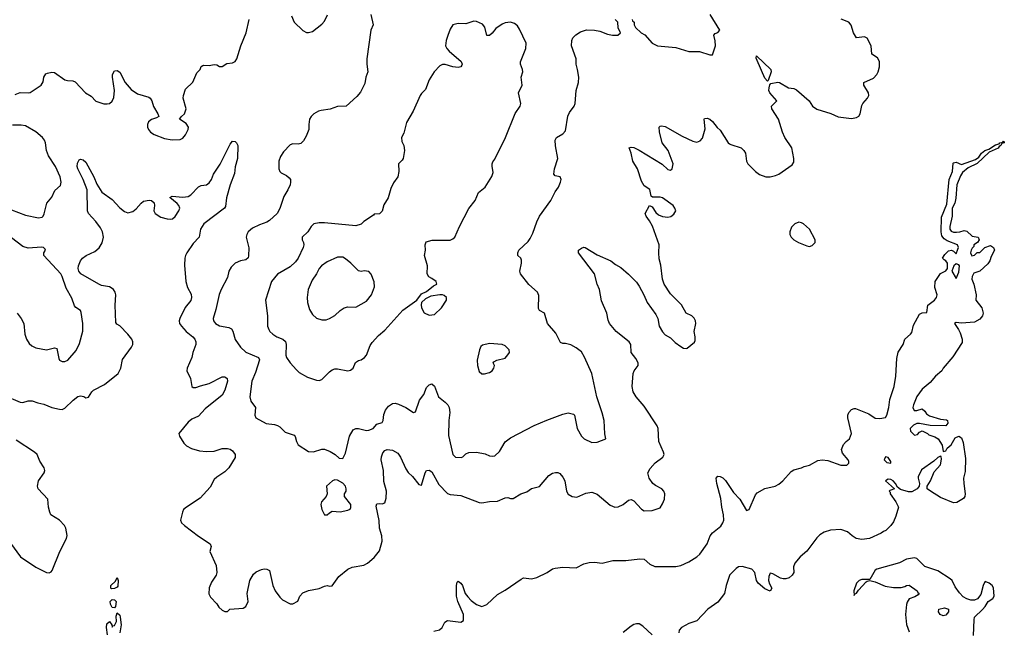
# Model space of a CAD drawing. Header units: inches. Extents: x 1384664 to 1536621, y 460766 to 646467.
# Tile 278 of 488: x 1464586 to 1472096, y 543929 to 548589. Entities that reach past the tile are written whole.
import ezdxf

# ---------------------------------------------------------------- set-up
doc = ezdxf.new("R2010")
doc.units = ezdxf.units.IN
doc.header["$MEASUREMENT"] = 0
doc.layers.add('B4564', color=7, linetype='Continuous')
doc.layers.add('B4574', color=7, linetype='Continuous')

msp = doc.modelspace()

# ---------------------------------------------------------------- linework, layer by layer
at = {"layer": 'B4564', "color": 5}
for points, elevation in [([(1464550, 548019.2), (1464590, 548034.2), (1464649.7, 548030.3), (1464665.3, 548034.7), (1464749.6, 548090.4), (1464763.9, 548116.1), (1464768.7, 548151.3), (1464785.2, 548174.8), (1464798, 548182), (1464830, 548188.8), (1464850, 548185.7), (1464930, 548131.3), (1464950, 548123.9), (1464990, 548123.2), (1465010, 548115.3), (1465088.5, 548030), (1465130, 548005.3), (1465167.3, 547967.3), (1465226.8, 547946.8), (1465254.2, 547945.8), (1465270, 547950.2), (1465291.8, 547968.2), (1465304.9, 547995), (1465309.8, 548050), (1465293, 548150), (1465293.3, 548170), (1465310, 548198.4), (1465330, 548202.4), (1465350, 548187.7), (1465391.5, 548110), (1465435.4, 548055.4), (1465484.5, 548024.5), (1465570, 547997), (1465580.5, 547990), (1465593, 547970), (1465606.9, 547926.9), (1465640.5, 547870), (1465646.8, 547850), (1465630, 547839.5), (1465590, 547827), (1465567.7, 547810), (1465560.5, 547790), (1465561.6, 547770), (1465568.2, 547750), (1465583.8, 547730), (1465612.2, 547712.2), (1465690, 547681.3), (1465750, 547673.4), (1465810, 547674.9), (1465830, 547684.4), (1465850.8, 547709.2), (1465869.7, 547750), (1465873, 547770), (1465856.3, 547796.3), (1465804, 547830), (1465819, 547850), (1465843.7, 547870), (1465855.1, 547910), (1465833.2, 547990), (1465834, 548010), (1465850, 548058), (1465906.8, 548113.2), (1465936.6, 548183.4), (1465961.2, 548210), (1465970, 548231), (1465981.5, 548238.5), (1465990, 548242.8), (1466030, 548240.7), (1466070, 548246.8), (1466090, 548244.7), (1466110, 548232), (1466130, 548232), (1466166, 548254), (1466210, 548260.5), (1466230, 548271), (1466240.9, 548290), (1466273, 548390), (1466314, 548490), (1466336.4, 548590)], 740), ([(1467263, 548630), (1467282.8, 548550), (1467264, 548510), (1467234.4, 548290), (1467232.6, 548250), (1467240.5, 548190), (1467226, 548150), (1467218, 548102), (1467199.2, 548060.8), (1467184.6, 548035.4), (1467157.1, 548002.9), (1467076.3, 547930), (1467010, 547926.3), (1466954.5, 547905.5), (1466884.2, 547895.8), (1466864.4, 547890), (1466830.4, 547870), (1466808, 547850), (1466797.1, 547830), (1466790.4, 547790), (1466790.3, 547750), (1466770, 547699.3), (1466750, 547663.7), (1466730, 547643.7), (1466719.3, 547640.7), (1466710, 547638), (1466670, 547642.7), (1466650, 547635.1), (1466599.3, 547580.7), (1466575.8, 547544.2), (1466562, 547510), (1466562.4, 547450), (1466570.3, 547430.3), (1466580.6, 547420.6), (1466620.9, 547400.9), (1466642.5, 547382.5), (1466650.2, 547370.2), (1466652.7, 547350), (1466649.3, 547330), (1466631.7, 547290), (1466601.2, 547238.8), (1466570, 547148.4), (1466550.1, 547109.9), (1466490, 547056.1), (1466470, 547043.2), (1466415.7, 547024.3), (1466362, 546998), (1466328.8, 546970), (1466317.3, 546950), (1466314, 546930), (1466332.4, 546847.6), (1466332.3, 546787.7), (1466328.2, 546771.8), (1466310, 546757), (1466270, 546748.2), (1466230, 546731.3), (1466198.7, 546701.3), (1466181.1, 546670), (1466170, 546622.7), (1466122.4, 546530), (1466107.9, 546492.1), (1466082.7, 546377.3), (1466060.3, 546310), (1466063.7, 546290), (1466078.4, 546270), (1466110, 546251.7), (1466180.7, 546240.7), (1466202.4, 546230), (1466212.1, 546212.1), (1466228.6, 546148.6), (1466269.4, 546089.4), (1466311.9, 546051.9), (1466407.6, 546010), (1466414.2, 545994.2), (1466383.8, 545896.2), (1466357.6, 545830), (1466341.2, 545710), (1466350, 545678), (1466383.8, 545630), (1466380.5, 545570), (1466388, 545550), (1466466.5, 545506.5), (1466530, 545499.7), (1466553, 545493), (1466570, 545482.4), (1466610, 545442), (1466678.7, 545418.7), (1466688.3, 545408.3), (1466696.5, 545370), (1466710, 545344.9), (1466790, 545292.7), (1466827.7, 545292.3), (1466889.6, 545310.4), (1466910.4, 545310.4), (1466954.6, 545294.6), (1466991.3, 545270), (1467022, 545242), (1467050, 545240.7), (1467070, 545281), (1467101.6, 545410), (1467130, 545459.1), (1467150, 545470.4), (1467170, 545470.4), (1467230, 545454), (1467250, 545455.8), (1467282.7, 545470), (1467310, 545502), (1467350, 545516.3), (1467357.4, 545530), (1467364.6, 545575.4), (1467375.8, 545610), (1467399.1, 545640.9), (1467430, 545660.3), (1467450, 545661.5), (1467475.8, 545655.8), (1467530.6, 545630), (1467590, 545590.8), (1467604.7, 545595.3), (1467635.4, 545684.6), (1467669.5, 545730), (1467690, 545782.8), (1467710, 545802.8), (1467730, 545811), (1467750, 545791.3), (1467779.3, 545710), (1467831.1, 545671.1), (1467850.9, 545650.9), (1467862.8, 545630), (1467867.8, 545592.2), (1467858.9, 545530), (1467856.7, 545416.7), (1467889.2, 545270), (1467910, 545250.3), (1467952.4, 545247.6), (1467966, 545254), (1467990, 545276), (1468012.7, 545287.3), (1468070, 545288), (1468136.4, 545276.4), (1468170, 545260.7), (1468190, 545257.3), (1468210, 545261.6), (1468244.9, 545295.1), (1468290, 545366.7), (1468330, 545398.9), (1468510, 545492.7), (1468605.9, 545534.1), (1468730, 545578.4), (1468770, 545588.2), (1468810, 545579.1), (1468818, 545570), (1468838, 545470), (1468870.7, 545410), (1468890.4, 545390.4), (1468950, 545363.8), (1468990, 545366), (1469058, 545390), (1469049.4, 545429.4), (1469045.1, 545530), (1469030, 545588.7), (1468988.4, 545710), (1468950.8, 545890), (1468894.9, 546014.9), (1468870, 546054.7), (1468830, 546085.1), (1468790, 546106.6), (1468750, 546117.2), (1468730, 546117.2), (1468710, 546125.2), (1468675.9, 546195.9), (1468612.3, 546270), (1468589.3, 546349.3), (1468550, 546369.3), (1468544.4, 546384.4), (1468545, 546485), (1468536, 546510), (1468468.3, 546568.3), (1468406, 546650), (1468400.6, 546670), (1468413.3, 546730), (1468412.9, 546752.9), (1468408.4, 546768.4), (1468384.5, 546790), (1468384.5, 546810), (1468392.7, 546830), (1468463.2, 546896.8), (1468480.7, 546919.3), (1468500.4, 546959.6), (1468530, 547047.3), (1468549.8, 547090.2), (1468636.2, 547210), (1468670, 547274.8), (1468696, 547310), (1468711.9, 547348.1), (1468715.1, 547370), (1468709.2, 547389.2), (1468670, 547398), (1468660.7, 547410), (1468664.2, 547450), (1468689.7, 547530), (1468672.5, 547627.5), (1468671.5, 547668.5), (1468681.2, 547690), (1468730, 547717.3), (1468750, 547741), (1468767.2, 547852.8), (1468779.1, 547880.9), (1468814.5, 547930), (1468822, 547950), (1468829.6, 548050), (1468848.3, 548110), (1468849.6, 548149.6), (1468841.6, 548210), (1468829.5, 548250.5), (1468829.4, 548290), (1468795.1, 548390), (1468797, 548430), (1468806, 548450), (1468826.7, 548473.3), (1468864.2, 548495.8), (1468910, 548511.7), (1468970, 548508.9), (1469010, 548501.3), (1469070, 548479.6), (1469107.8, 548472.2), (1469149.1, 548470.9), (1469168, 548490), (1469150, 548526), (1469149, 548569), (1469128, 548590)], 740), ([(1466658.6, 548618.6), (1466679.3, 548570), (1466746.1, 548506.1), (1466772.3, 548492.3), (1466790, 548490.4), (1466820.1, 548499.9), (1466890, 548554.8), (1466910, 548578.8), (1466933.1, 548626.9)], 740), ([(1469258, 548590), (1469261, 548581), (1469274, 548570), (1469274, 548550), (1469282, 548530), (1469326.8, 548490), (1469353.7, 548473.7), (1469410.6, 548410), (1469450, 548390.3), (1469590, 548377.4), (1469690, 548345.5), (1469770, 548347), (1469850, 548320.7), (1469870, 548322), (1469893.6, 548390), (1469891.6, 548428.4), (1469880.9, 548470), (1469890, 548482.8), (1469910, 548490.7), (1469926.6, 548510), (1469852.6, 548630)], 740), ([(1464470, 545721.6), (1464590, 545669.4), (1464610, 545667.8), (1464650, 545680.2), (1464681.6, 545681.6), (1464724.3, 545664.3), (1464770, 545654.3), (1464830, 545630.2), (1464890, 545615.8), (1464910, 545614.9), (1464930, 545624.4), (1464994, 545686), (1465030, 545713.1), (1465050, 545719.5), (1465074, 545714), (1465090, 545704), (1465110, 545707.7), (1465135.8, 545750), (1465150, 545763.1), (1465233.8, 545806.2), (1465336.3, 545890), (1465357.3, 545930), (1465370, 545994.8), (1465437.4, 546090), (1465448.2, 546110), (1465449.7, 546130), (1465440.4, 546150), (1465410, 546189.7), (1465350, 546252), (1465326.1, 546266.1), (1465319.3, 546279.3), (1465312.8, 546410), (1465319.2, 546490), (1465314.8, 546510), (1465301.3, 546530), (1465284, 546544), (1465270, 546550.8), (1465210, 546560.7), (1465190, 546569.8), (1465051.8, 546650), (1465037.7, 546670), (1465032.6, 546690), (1465034.3, 546710), (1465048.6, 546750), (1465064, 546770), (1465094, 546790), (1465159.9, 546820.1), (1465192.5, 546847.5), (1465214.5, 546885.5), (1465224.7, 546930), (1465218, 546970), (1465201.2, 547001.2), (1465166.8, 547050), (1465109.6, 547110), (1465104.2, 547130), (1465100.3, 547290), (1465069.9, 547369.9), (1465028.9, 547450), (1465025.1, 547470), (1465025.7, 547494.3), (1465040.5, 547519.5), (1465050, 547524.9), (1465070, 547520.5), (1465090, 547502.4), (1465151.9, 547390), (1465174.7, 547334.7), (1465213.2, 547273.2), (1465290, 547217.3), (1465350, 547153.8), (1465384.7, 547124.7), (1465410, 547115.2), (1465450, 547125.8), (1465475.3, 547144.7), (1465511.3, 547190), (1465530, 547203.2), (1465572.1, 547212.1), (1465590, 547208.2), (1465610.3, 547190.3), (1465613.4, 547170), (1465608, 547130), (1465618.2, 547110), (1465662.7, 547082.7), (1465710, 547068.3), (1465733.9, 547066.1), (1465751.4, 547068.6), (1465772.3, 547087.7), (1465800.4, 547130), (1465806.4, 547150), (1465799.8, 547170), (1465786.6, 547186.6), (1465730, 547231.3), (1465750, 547241.3), (1465830, 547234.3), (1465870, 547240.6), (1465890, 547251.5), (1465950, 547312.9), (1465970, 547322.6), (1466010, 547328.7), (1466030, 547343.7), (1466049.8, 547370.2), (1466064.8, 547410), (1466114.6, 547485.4), (1466190, 547639.1), (1466210, 547662), (1466230, 547659.1), (1466240.7, 547650), (1466250.3, 547630.3), (1466246.7, 547530), (1466230, 547466), (1466225.2, 547414.8), (1466190.4, 547330), (1466163, 547230), (1466155.2, 547164.8), (1466147.3, 547150), (1465990, 547031.1), (1465963.8, 546990), (1465954.9, 546930), (1465910, 546880.4), (1465859.6, 546810), (1465850.3, 546790), (1465845.3, 546770), (1465843.7, 546716.3), (1465853.2, 546590), (1465865.4, 546545.4), (1465894.6, 546494.6), (1465897.1, 546470), (1465890, 546446), (1465848.5, 546391.5), (1465807.3, 546310), (1465801.6, 546290), (1465804.2, 546270), (1465819.2, 546250), (1465855, 546210), (1465905.8, 546170), (1465922.4, 546150), (1465929, 546130), (1465930.3, 546109.7), (1465906, 546050), (1465898.4, 546010), (1465862.3, 545930), (1465861.7, 545910), (1465887.9, 545850), (1465899.3, 545790), (1465910, 545782), (1465930, 545783.2), (1465963.8, 545796.2), (1466030, 545812.1), (1466130, 545864.5), (1466150, 545864.7), (1466158.5, 545858.5), (1466167.6, 545850), (1466171.5, 545831.5), (1466150, 545761.6), (1466130, 545724), (1466001.4, 545618.6), (1465950, 545562.6), (1465899.6, 545540.4), (1465870, 545518.7), (1465799.5, 545430), (1465804.2, 545410), (1465836.7, 545356.7), (1465857.7, 545337.7), (1465897.4, 545317.4), (1465958.4, 545298.4), (1466010, 545294), (1466070, 545296.5), (1466130, 545315.5), (1466170, 545318), (1466190, 545312), (1466210, 545298), (1466230.5, 545270.5), (1466230, 545249), (1466181.6, 545170), (1466150, 545138.7), (1466090, 545098.3), (1466070, 545079.7), (1466038.3, 545021.7), (1465961.5, 544938.5), (1465858.8, 544870), (1465836.3, 544850), (1465827, 544830), (1465812.2, 544770), (1465821.1, 544750), (1465842.4, 544730), (1465950, 544647.3), (1466039.1, 544590), (1466046, 544570), (1466037.1, 544530), (1466084.1, 544424.1), (1466090.5, 544370), (1466084.9, 544350), (1466050, 544297.2), (1466030, 544253.2), (1466028.9, 544208.9), (1466041.1, 544181.1), (1466090, 544132), (1466105.4, 544105.4), (1466130, 544082), (1466150, 544074), (1466170, 544074), (1466189.1, 544090.9), (1466290, 544098.8), (1466310, 544110.8), (1466327.3, 544150), (1466319.7, 544210), (1466341.3, 544310), (1466370, 544358), (1466390, 544374.4), (1466430, 544393), (1466450, 544398), (1466470, 544396.3), (1466490, 544384.7), (1466516.3, 544270), (1466534, 544230), (1466570, 544181), (1466590, 544161), (1466650, 544131.3), (1466668.4, 544131.6), (1466708.4, 544151.6), (1466722, 544190), (1466745.1, 544214.9), (1466790, 544233.4), (1466870, 544247.4), (1466910, 544266.4), (1466930, 544270.5), (1466950, 544266), (1466970, 544268.2), (1467019.6, 544340.4), (1467090, 544394.9), (1467122, 544410), (1467210, 544426.7), (1467238.2, 544441.8), (1467290, 544483.8), (1467330, 544535.5), (1467351.1, 544610), (1467347.5, 544650), (1467330.5, 544710), (1467327.2, 544767.2), (1467304, 544876), (1467310, 544894), (1467330, 544898), (1467350, 544895.5), (1467370, 544902), (1467381.6, 544938.4), (1467383.4, 544990), (1467364.4, 545064.4), (1467360.2, 545150), (1467343.4, 545230), (1467346.2, 545253.8), (1467357, 545283), (1467370, 545300.5), (1467389, 545310), (1467430, 545305.3), (1467470, 545281.6), (1467490, 545250.7), (1467530, 545161.6), (1467550, 545134.4), (1467583.2, 545103.2), (1467630, 545041), (1467650, 545038), (1467678.3, 545130), (1467690, 545148.2), (1467710, 545152.2), (1467730, 545137.6), (1467782.1, 545042.1), (1467850, 544974.6), (1467870, 544964.6), (1467950, 544957.2), (1468090, 544905.4), (1468110, 544903.2), (1468170, 544911.8), (1468230, 544914.4), (1468290, 544939.6), (1468310, 544942), (1468330, 544935.3), (1468350, 544934.9), (1468408.6, 544971.4), (1468453.1, 544986.9), (1468489.5, 545010.5), (1468550, 545026), (1468622, 545110), (1468650, 545128.2), (1468674, 545134), (1468690, 545132.7), (1468705.1, 545125.1), (1468730, 545098.8), (1468743, 545070), (1468756.9, 544990), (1468770, 544967), (1468798.8, 544950), (1468835.3, 544944.7), (1468903.6, 544976.4), (1468950, 544982.3), (1468990, 544967.6), (1469090, 544884.9), (1469124.7, 544870), (1469150, 544870.4), (1469190, 544888.2), (1469230, 544922), (1469250, 544927.7), (1469270, 544918), (1469330, 544852.7), (1469350, 544841.1), (1469410, 544843.1), (1469470, 544864.9), (1469490, 544894), (1469504.7, 544930), (1469505.7, 544970), (1469499.1, 544990), (1469485.1, 545010), (1469434.9, 545034.9), (1469415.1, 545050), (1469387.3, 545090), (1469377, 545130), (1469396.1, 545163.9), (1469432.6, 545207.4), (1469491.3, 545250), (1469500.5, 545270), (1469497.7, 545290), (1469461, 545370), (1469455.8, 545470), (1469447.7, 545490), (1469350, 545640.9), (1469287.6, 545710), (1469265.1, 545750), (1469258.9, 545790), (1469265.6, 545890), (1469272.3, 545910), (1469302.9, 545950), (1469302.9, 545970), (1469284.7, 546004.7), (1469249.5, 546050), (1469247.3, 546110), (1469234.5, 546130), (1469135.1, 546210), (1469085.6, 546270), (1469074.9, 546294.9), (1469063.6, 546350), (1469024.9, 546444.9), (1469008.1, 546530), (1468991.4, 546570), (1468969.2, 546649.2), (1468849.3, 546810), (1468849.2, 546830), (1468870, 546846.8), (1468890, 546853), (1468898, 546850), (1468990, 546795.3), (1469094, 546750), (1469130, 546721.6), (1469170, 546698.4), (1469230, 546646.7), (1469290, 546584.9), (1469310, 546555.8), (1469346.5, 546490), (1469372.8, 546430), (1469439.2, 546339.2), (1469453.4, 546310), (1469463.5, 546250), (1469490, 546206.7), (1469510, 546184), (1469550, 546161.3), (1469586.5, 546126.5), (1469630, 546094.4), (1469650, 546083), (1469670, 546079.1), (1469678, 546082), (1469732.7, 546127.3), (1469738, 546142), (1469739.3, 546170), (1469729.5, 546210), (1469744.2, 546270), (1469741.3, 546290), (1469731.6, 546311.6), (1469711.8, 546330), (1469669.8, 546349.8), (1469633.9, 546413.9), (1469550, 546497.6), (1469502.9, 546570), (1469489.6, 546610), (1469477, 546717), (1469464.1, 546764.1), (1469460.9, 546810), (1469464.5, 546870), (1469413, 547013), (1469390, 547055.3), (1469364, 547090), (1469358, 547110), (1469390, 547172), (1469410, 547162), (1469438, 547118), (1469459.5, 547099.5), (1469490, 547086), (1469530, 547082.6), (1469552, 547088), (1469575.9, 547104.1), (1469589.7, 547130), (1469584, 547150), (1469569.7, 547170), (1469490, 547229.7), (1469470, 547235.4), (1469413.6, 547233.6), (1469403.2, 547243.2), (1469392.1, 547292.1), (1469350, 547322), (1469330, 547358), (1469297.2, 547450), (1469262.9, 547510), (1469249.7, 547569.7), (1469235.3, 547610), (1469250, 547615.5), (1469270, 547612.7), (1469310, 547594.4), (1469486.4, 547486.4), (1469530, 547445.5), (1469550, 547440.7), (1469564, 547450), (1469569.3, 547490), (1469532.4, 547590), (1469486.9, 547650), (1469465.6, 547734.4), (1469464, 547770), (1469470, 547776), (1469482, 547778), (1469510, 547774.4), (1469639, 547699), (1469721.1, 547661.1), (1469750, 547654.6), (1469775.9, 547664.1), (1469794.1, 547685.9), (1469815.6, 547755.6), (1469806.6, 547830), (1469810, 547836), (1469830, 547837.3), (1469850, 547830.5), (1469870, 547813.4), (1469906.4, 547766.4), (1469930, 547744.9), (1469989.4, 547649.4), (1470000, 547642.7)], 720), ([(1464470, 547158), (1464630, 547098.6), (1464730, 547078.3), (1464756.6, 547083.4), (1464766, 547090), (1464773.1, 547106.9), (1464792.7, 547190), (1464830, 547234.8), (1464854.1, 547285.8), (1464897, 547323), (1464902, 547350), (1464893.5, 547390), (1464858.2, 547470), (1464805.1, 547550), (1464791.1, 547590), (1464782, 547650), (1464774.6, 547670), (1464758.8, 547690), (1464710, 547732.4), (1464630, 547778), (1464596, 547784), (1464530, 547783.7)], 740), ([(1464566.8, 546350), (1464598, 546310), (1464617, 546270), (1464625.3, 546190), (1464637.6, 546150), (1464658.9, 546118.9), (1464679.4, 546099.4), (1464710, 546084.9), (1464790, 546070.6), (1464850, 546084.9), (1464870, 546081), (1464883.4, 546003.4), (1464890.4, 545990.4), (1464910, 545980.5), (1464930, 545981.6), (1464953.2, 545990), (1465015.6, 546064.4), (1465042.5, 546117.5), (1465067.9, 546212.1), (1465068.2, 546270), (1465055.2, 546355.2), (1465049.2, 546370), (1465013.1, 546393.1), (1465004.9, 546404.9), (1464983.3, 546463.3), (1464939.4, 546539.4), (1464910.5, 546630), (1464899, 546650), (1464769.4, 546790), (1464769.4, 546810.6), (1464782, 546830), (1464779, 546839), (1464768, 546850), (1464753.3, 546853.3), (1464650, 546846.8), (1464610, 546858.4), (1464433.7, 546990)], 740), ([(1464515.1, 544595.1), (1464592.4, 544490), (1464710, 544410.2), (1464790, 544371.7), (1464810, 544366.7), (1464825.6, 544374.4), (1464834.2, 544385.8), (1464892.4, 544530), (1464944, 544630), (1464948.2, 544651.8), (1464938.3, 544710), (1464928.2, 544730), (1464890.6, 544770.6), (1464824.2, 544810), (1464814.7, 544830), (1464805.6, 544870), (1464800.9, 544930), (1464726.9, 545010), (1464721, 545030), (1464728.9, 545070), (1464772.6, 545130), (1464777.4, 545150), (1464773, 545170), (1464739.3, 545219.3), (1464718.9, 545270), (1464697.7, 545290), (1464559.2, 545379.2)], 720), ([(1467743.8, 543923.8), (1467788.1, 543931.9), (1467809.4, 543950), (1467828.4, 543991.6), (1467850, 544004.4), (1467949.8, 543990.2), (1467970, 544004.9), (1467971.2, 544050), (1467927.9, 544150), (1467918.8, 544190), (1467917.7, 544270), (1467922.7, 544297.3), (1467930, 544303.7), (1467950, 544288.9), (1467962.6, 544270), (1467983.2, 544210), (1468003.7, 544183.7), (1468030, 544157), (1468070, 544126.5), (1468110, 544110.2), (1468150, 544126.7), (1468230, 544203.8), (1468290, 544236.5), (1468410, 544320.2), (1468430, 544329.1), (1468490, 544322), (1468530, 544332.3), (1468609.7, 544370), (1468650, 544397.7), (1468670, 544404.1), (1468730, 544410.8), (1468830, 544406.7), (1468890, 544436), (1468930, 544447.8), (1468970, 544450.1), (1469030, 544442.1), (1469110, 544460.8), (1469210, 544463), (1469316, 544476), (1469350, 544471.1), (1469392.8, 544432.8), (1469430, 544417.3), (1469590, 544415.3), (1469630, 544424.4), (1469690, 544451.1), (1469750, 544489.2), (1469774.2, 544510), (1469830.9, 544589.1), (1469852.5, 544650), (1469870, 544672.3), (1469935, 544725), (1469949.8, 544750), (1469955.6, 544770), (1469954, 544810), (1469941, 544870), (1469935.1, 544935.1), (1469904.7, 545050), (1469899.5, 545090), (1469910, 545106.8), (1469930, 545103), (1469950, 545092.2), (1469970, 545071.8), (1470000, 545026.5)], 680), ([(1470000, 544346.9), (1469973.8, 544270), (1469961.3, 544210), (1469910, 544143.5), (1469833.7, 544090), (1469750, 544001.7), (1469690, 543981), (1469634.8, 543950), (1469617.3, 543930), (1469613, 543910)], 680), ([(1465254.9, 543894.9), (1465247.3, 543950), (1465250, 543978), (1465270, 543997.3), (1465287.7, 543970), (1465290, 543954), (1465296.4, 543963.6), (1465310, 543966), (1465324.1, 543995.9), (1465322.7, 544037.3), (1465330, 544062), (1465350, 544044.7), (1465353.1, 544030), (1465360.3, 543970), (1465350.8, 543910)], 680), ([(1469410, 543894.3), (1469340.2, 543960.2), (1469310, 543977.7), (1469290, 543979.1), (1469270, 543974.3), (1469250, 543962), (1469190, 543913)], 680)]:
    msp.add_lwpolyline(points, dxfattribs=dict(at, elevation=elevation))
for points, elevation in [([(1468050, 548577.4), (1467990, 548557), (1467930, 548561.2), (1467890, 548548.7), (1467870, 548518), (1467850.7, 548469.3), (1467838.8, 548430), (1467834, 548390), (1467844.4, 548370), (1467862.4, 548350), (1467953, 548270), (1467962, 548250), (1467958.8, 548241.2), (1467950.4, 548229.6), (1467930, 548225.1), (1467890, 548229.6), (1467830, 548246.9), (1467810, 548248), (1467790, 548236.9), (1467747, 548190), (1467710, 548129.2), (1467682.4, 548057.6), (1467650, 548026.6), (1467639.5, 548010), (1467587, 547890), (1467535.9, 547804.1), (1467515.8, 547724.2), (1467498.8, 547690), (1467500.7, 547660.7), (1467516, 547630), (1467521, 547590), (1467511.3, 547530), (1467503.6, 547516.4), (1467474, 547490), (1467478, 547430), (1467470.8, 547390), (1467436.9, 547343.1), (1467418, 547302), (1467396, 547230), (1467363.6, 547176.4), (1467350.9, 547129.1), (1467330, 547108), (1467290, 547106), (1467283.6, 547096.4), (1467211.3, 547050), (1467190, 547029), (1467150, 547015.3), (1466910, 547039.7), (1466870, 547039.7), (1466830, 547031.2), (1466810, 547011.6), (1466782.8, 546970), (1466741.6, 546930), (1466740.4, 546910), (1466750.4, 546890), (1466752.1, 546872.1), (1466748.7, 546850), (1466710, 546769.6), (1466690, 546742.4), (1466650, 546703), (1466553.1, 546646.9), (1466506.7, 546590), (1466460.5, 546450), (1466476.5, 546330), (1466476.5, 546250), (1466485, 546225), (1466494.4, 546210), (1466517.1, 546190), (1466548, 546170), (1466592, 546152), (1466612.2, 546132.2), (1466619.6, 546110), (1466616.9, 546030), (1466621.8, 546010), (1466649.3, 545969.3), (1466697, 545917), (1466718, 545898), (1466781.5, 545861.5), (1466850, 545838.9), (1466870, 545836.5), (1466890, 545843.1), (1466950, 545903), (1466970, 545917.3), (1466990, 545924), (1467010, 545924), (1467090, 545910.4), (1467110, 545914.9), (1467129.4, 545930), (1467146, 545974), (1467170, 545988.7), (1467190, 545992.2), (1467215.6, 546010), (1467231.1, 546030), (1467258.3, 546101.7), (1467275.2, 546124.8), (1467321.5, 546178.5), (1467370, 546219.3), (1467507.4, 546372.6), (1467615.3, 546450), (1467650, 546498), (1467690, 546514.8), (1467742, 546558), (1467768, 546570), (1467762, 546590), (1467730, 546615.3), (1467705.6, 546625.6), (1467694, 546650), (1467697.2, 546710), (1467674, 546790), (1467681.2, 546830), (1467679, 546870), (1467685.6, 546894.4), (1467732.9, 546907.1), (1467870, 546906.4), (1467890, 546916.3), (1467903.7, 546930), (1467939.6, 547010), (1468011.4, 547148.6), (1468060.9, 547210), (1468086, 547270), (1468137.2, 547310), (1468187.5, 547392.5), (1468196.2, 547423.8), (1468189.4, 547470.6), (1468189.3, 547490), (1468194.8, 547505.2), (1468210, 547526), (1468290.4, 547689.6), (1468365.8, 547874.2), (1468404.2, 547930), (1468407.8, 547950), (1468391.5, 548030), (1468419.7, 548090), (1468411.5, 548150), (1468422.4, 548190), (1468421.6, 548210), (1468406, 548250), (1468406.6, 548266.6), (1468446, 548370), (1468449.3, 548410), (1468397.6, 548517.6), (1468382.2, 548542.2), (1468360.8, 548560.8), (1468330, 548569.8), (1468290, 548563.9), (1468265.2, 548554.8), (1468217, 548523), (1468190, 548487.3), (1468170, 548469.3), (1468150, 548468), (1468133.2, 548533.2), (1468114.8, 548554.8), (1468070, 548575.4)], 760), ([(1467050, 546776.2), (1467010, 546776.2), (1466930, 546741), (1466887, 546710), (1466870.3, 546690), (1466850.4, 546650), (1466817.9, 546602.1), (1466786, 546530), (1466778.7, 546470), (1466782, 546430), (1466796.5, 546376.5), (1466818.7, 546338.7), (1466850, 546312.2), (1466890, 546298.7), (1466922.4, 546297.6), (1466950, 546308.4), (1466990, 546332.8), (1467029.8, 546370), (1467059.7, 546390), (1467090, 546398.3), (1467150, 546394.7), (1467230, 546442.3), (1467269.7, 546490), (1467292.4, 546550), (1467288.4, 546588.4), (1467266, 546646), (1467250, 546668.7), (1467212.9, 546672.9), (1467190, 546666.6), (1467170, 546672.7), (1467110.8, 546730.8), (1467070, 546765.1)], 780), ([(1467790, 546489.7), (1467721.4, 546478.6), (1467681.7, 546458.3), (1467650.7, 546430), (1467647.3, 546412.7), (1467650.4, 546390), (1467671.8, 546351.8), (1467710, 546334), (1467750, 546340.4), (1467802.9, 546390), (1467840.7, 546450), (1467840.9, 546470), (1467823.5, 546483.5), (1467810, 546489.6)], 760), ([(1468170, 546118.7), (1468115.5, 546104.5), (1468104.4, 546095.6), (1468093.4, 546070), (1468076.3, 545990), (1468077.3, 545950), (1468090, 545904.7), (1468110, 545886), (1468130, 545886), (1468170, 545896), (1468188.7, 545910), (1468202, 545930), (1468208, 545950), (1468198, 545970), (1468203.1, 545976.9), (1468226, 545990), (1468290, 546006), (1468310, 546031.3), (1468321.2, 546050), (1468319, 546070), (1468290, 546101.2), (1468266, 546110)], 760), ([(1466990, 545078), (1466971.1, 545068.9), (1466926.8, 545030), (1466930.7, 544970), (1466923, 544950), (1466888.2, 544910), (1466883, 544890), (1466890, 544852), (1466910, 544811.3), (1466930, 544811), (1466950, 544826.8), (1466970, 544838.8), (1467030, 544833.4), (1467090, 544844.9), (1467105.4, 544854.6), (1467112.9, 544867.1), (1467112.4, 544890), (1467062.9, 544950), (1467064.5, 544970), (1467075.1, 544990), (1467076.9, 545010), (1467071.3, 545030), (1467050, 545052.3), (1467010, 545075.3)], 740), ([(1465286.6, 544246.6), (1465282, 544250), (1465281.2, 544270), (1465316, 544304), (1465330, 544332), (1465336.3, 544310), (1465333.2, 544266.8), (1465330, 544258), (1465310, 544249)], 680), ([(1465310, 544101.2), (1465290, 544104), (1465277.2, 544130), (1465275.3, 544150), (1465290, 544164.7), (1465310, 544161), (1465321, 544150), (1465316.3, 544110)], 680)]:
    msp.add_lwpolyline(points, close=True, dxfattribs=dict(at, elevation=elevation))
at = {"layer": 'B4574', "color": 5}
for points, elevation in [([(1470000, 547642.7), (1470010, 547636.5), (1470090, 547610.3), (1470110.2, 547590.2), (1470121.3, 547570), (1470130.4, 547510), (1470139.3, 547490), (1470197.6, 547430), (1470230, 547407.9), (1470278, 547390), (1470310, 547388.9), (1470350, 547399.3), (1470376, 547410), (1470478, 547482), (1470490, 547502), (1470491.3, 547528.7), (1470475.7, 547610), (1470422.7, 547690), (1470403.5, 547730), (1470373.2, 547830), (1470323.5, 547910), (1470320.4, 547930), (1470360.7, 547970), (1470307.2, 548030), (1470301, 548050), (1470301.7, 548070), (1470307.6, 548092.4), (1470316.6, 548103.4), (1470370, 548112.4), (1470381, 548110), (1470450, 548070.2), (1470490, 548063.8), (1470510, 548055), (1470607, 547970), (1470633.1, 547930), (1470667.5, 547907.5), (1470772.9, 547872.9), (1470830, 547848.6), (1470930, 547834), (1470970, 547842.8), (1470986.6, 547853.4), (1470996, 547870), (1471010, 547934.8), (1471017.6, 547950), (1471054, 547990), (1471063.6, 548010), (1471060.5, 548030), (1471024, 548090), (1471023.6, 548110), (1471097.6, 548142.4), (1471124, 548170), (1471134, 548190), (1471145.1, 548230), (1471144.4, 548270), (1471130, 548296.9), (1471086, 548326), (1471081, 548390), (1471050, 548449.4), (1471030, 548457.6), (1470969.3, 548450), (1470945.1, 548490), (1470927.7, 548547.7), (1470910, 548569.3), (1470852.6, 548592.6)], 720), ([(1470000, 545026.5), (1470030, 544981.1), (1470079.6, 544930), (1470130, 544844), (1470150, 544851), (1470197.8, 544962.2), (1470210, 544979.5), (1470270, 545011.5), (1470349.2, 545030), (1470375.7, 545044.3), (1470406.6, 545070), (1470470, 545141.3), (1470490, 545154.4), (1470550, 545168), (1470570, 545179.1), (1470610, 545190.7), (1470674.2, 545225.8), (1470706, 545230), (1470750, 545224.7), (1470849.5, 545190.5), (1470894, 545190), (1470910, 545206), (1470910, 545218), (1470906, 545230), (1470862, 545282), (1470854.3, 545310), (1470870, 545347.7), (1470890, 545370.6), (1470916, 545390), (1470929.6, 545430), (1470903.2, 545550), (1470902.3, 545570), (1470909.1, 545590.9), (1470930, 545614.6), (1470950, 545623.1), (1470962, 545622), (1471062, 545582), (1471110, 545548.4), (1471146.6, 545546.6), (1471190, 545552.4), (1471199.3, 545570), (1471214.7, 545630), (1471222.7, 545690), (1471257.2, 545790), (1471269.6, 545870), (1471275.7, 546004.3), (1471287.4, 546052.6), (1471324.4, 546110), (1471338, 546150), (1471382, 546190), (1471390, 546202.8), (1471403.2, 546256.8), (1471450, 546342), (1471470, 546351.3), (1471506, 546354), (1471514, 546410), (1471564, 546450), (1471578, 546470), (1471584, 546490), (1471566.3, 546546.3), (1471570, 546592), (1471610, 546652), (1471650, 546672), (1471662, 546690), (1471662, 546730), (1471650, 546748), (1471636.4, 546756.4), (1471626, 546770), (1471643.2, 546796.8), (1471670, 546824.7), (1471694, 546830), (1471710, 546822), (1471730, 546802), (1471742.9, 546837.1), (1471747, 546850), (1471738, 546870), (1471660.4, 546900.4), (1471637.5, 546917.5), (1471620.9, 546940.9), (1471614.2, 546970), (1471617.6, 547082.4), (1471658.7, 547181.3), (1471676.1, 547370), (1471702.2, 547430), (1471706.7, 547493.3), (1471710, 547498), (1471730, 547500.7), (1471770, 547484.9), (1471877.2, 547522.8), (1471901, 547539), (1471923.5, 547570), (1471948.7, 547591.3), (1471978.9, 547601.1), (1472030, 547635.2), (1472057.2, 547642.8), (1472060.9, 547650), (1472084.5, 547655.5), (1472090, 547661), (1472096.3, 547656.3), (1472094.9, 547650), (1472076.7, 547643.3), (1472070.3, 547630), (1472057.8, 547622.2), (1472050, 547609.7), (1471981, 547579), (1471890, 547491.5), (1471821.6, 547458.4), (1471776.9, 547423.1), (1471761.8, 547398.2), (1471734.5, 547330), (1471727.1, 547227.1), (1471718.5, 547190), (1471698.5, 547150), (1471698, 547090), (1471680.3, 547010), (1471681.5, 546990), (1471690, 546974.9), (1471710, 546967.8), (1471732.6, 546967.4), (1471758, 546970), (1471790, 546981), (1471810, 546974.8), (1471850, 546937.3), (1471898, 546930), (1471904.7, 546910), (1471891.3, 546890), (1471864.9, 546870), (1471862.8, 546857.2), (1471850, 546845.2), (1471843.1, 546830), (1471839.1, 546810), (1471847.7, 546787.7), (1471868.9, 546791.1), (1471890, 546812), (1471910, 546812), (1471948.7, 546850), (1471990, 546864.7), (1472014, 546850), (1472022, 546830), (1471997.3, 546782.7), (1471986.8, 546750), (1471970, 546726), (1471910.7, 546670), (1471864.7, 546655.3), (1471850.6, 546630), (1471848.4, 546608.4), (1471862.8, 546570), (1471881, 546490), (1471878.8, 546450), (1471924.9, 546390), (1471935.5, 546350), (1471930.4, 546329.6), (1471910, 546302.7), (1471870, 546280.5), (1471770, 546272), (1471730, 546279.3), (1471716, 546270), (1471746, 546226), (1471758.8, 546198.8), (1471774.8, 546150), (1471774, 546126), (1471703.4, 546016.6), (1471631, 545930), (1471621, 545910), (1471571.7, 545868.3), (1471530, 545819.3), (1471470, 545769.2), (1471430, 545712.7), (1471403.1, 545650), (1471399.1, 545630), (1471407.7, 545607.7), (1471430, 545607.7), (1471470, 545618.8), (1471490, 545601), (1471502, 545582), (1471525.5, 545565.5), (1471610, 545540.5), (1471655.3, 545535.3), (1471662, 545530), (1471664.7, 545510), (1471650, 545488.7), (1471530, 545493.2), (1471450, 545508.7), (1471430, 545508.7), (1471404.5, 545495.5), (1471378, 545470), (1471381, 545450), (1471410, 545418), (1471435.3, 545424.7), (1471450, 545442), (1471470, 545452), (1471510, 545432), (1471521, 545421), (1471565.4, 545405.4), (1471591, 545391), (1471622, 545342), (1471630, 545294), (1471650, 545298), (1471661.5, 545318.5), (1471690, 545346), (1471722.5, 545397.5), (1471750, 545410.7), (1471770, 545398.8), (1471782, 545362), (1471800.6, 545239.4), (1471797.5, 545142.5), (1471786, 545090), (1471786.8, 545050), (1471798, 544970), (1471795.5, 544950), (1471785.8, 544934.2), (1471735.3, 544904.7), (1471710, 544903.1), (1471610, 544942.2), (1471532.4, 544990), (1471507.8, 545010), (1471507.4, 545030), (1471534, 545070), (1471562, 545138), (1471610, 545192), (1471616.5, 545236.5), (1471614.6, 545254.6), (1471610, 545258), (1471590, 545249), (1471558.8, 545221.2), (1471465.2, 545154.8), (1471439.9, 545100.1), (1471438.7, 545090), (1471450.3, 545050), (1471447.2, 545030), (1471430.8, 545009.2), (1471390, 544986.3), (1471366.7, 544986.7), (1471304.1, 545004.1), (1471280.9, 545020.9), (1471266, 545050), (1471249.4, 545070), (1471230, 545079.1), (1471210, 545082), (1471190.8, 545070), (1471258, 545010), (1471223.5, 544996.5), (1471218, 544990), (1471224.5, 544984.5), (1471226.4, 544970), (1471270.1, 544910.1), (1471288.8, 544870), (1471270, 544799.3), (1471250, 544758), (1471230, 544729.6), (1471192.2, 544690), (1471175.6, 544684.4), (1471157.3, 544670), (1471066.8, 544630), (1471010, 544622.3), (1470967.1, 544630), (1470935.6, 544650), (1470900.7, 544680.7), (1470850, 544698.8), (1470770, 544692.4), (1470722.4, 544677.6), (1470690, 544657.2), (1470665.4, 544634.6), (1470590, 544532.4), (1470539.3, 544490), (1470498.5, 544441.5), (1470487.1, 544412.9), (1470490.5, 544370), (1470477.3, 544350), (1470454.8, 544330), (1470430, 544322.4), (1470410, 544323), (1470390, 544328.3), (1470330, 544361.3), (1470310, 544365.1), (1470299.7, 544340.3), (1470298.4, 544310), (1470304.7, 544284.7), (1470323, 544250), (1470310, 544229.2), (1470270, 544246.4), (1470218, 544290), (1470205.1, 544310), (1470192.7, 544370), (1470170, 544395.3), (1470096.5, 544416.5), (1470070, 544413.2), (1470050, 544400.9), (1470001.1, 544350), (1470000, 544346.9)], 680), ([(1471862, 543890), (1471865.2, 544010), (1471869.3, 544030.7), (1471930, 544087.7), (1471949.3, 544110), (1471972, 544148), (1472010, 544172), (1472019, 544190), (1472013.8, 544253.8), (1472004, 544270), (1471982, 544290), (1471950, 544301.2), (1471944.7, 544295.3), (1471934, 544270), (1471918.5, 544201.5), (1471890.6, 544169.4), (1471870, 544159), (1471840.2, 544160.2), (1471810, 544168.7), (1471783.7, 544183.7), (1471755.3, 544215.3), (1471720.8, 544260.8), (1471698.9, 544310), (1471683.3, 544323.3), (1471590, 544383.5), (1471490, 544415.6), (1471430, 544476.2), (1471410, 544481.6), (1471351.3, 544471.3), (1471297, 544443), (1471123.7, 544396.3), (1471110, 544389.3), (1471070, 544318), (1471010, 544317), (1470990, 544308.4), (1470970, 544288.8), (1470949.2, 544230), (1470950, 544194.8), (1470954.5, 544205.5), (1470970, 544211.6), (1470984.9, 544235.1), (1471041.6, 544298.4), (1471050, 544304.9), (1471070, 544308.9), (1471110, 544299.5), (1471186.8, 544266.8), (1471250, 544256.4), (1471310, 544255.5), (1471337.1, 544262.9), (1471350, 544271.5), (1471370, 544272.6), (1471430.4, 544230), (1471436.7, 544216.7), (1471446, 544210), (1471439.1, 544200.9), (1471414.4, 544185.6), (1471370.9, 544169.1), (1471355.3, 544144.7), (1471350, 544126), (1471342, 544050), (1471350, 543974), (1471370, 543918)], 720)]:
    msp.add_lwpolyline(points, dxfattribs=dict(at, elevation=elevation))
for points, elevation in [([(1470290, 548120.9), (1470270, 548143.7), (1470210, 548277.2), (1470204.7, 548295.3), (1470207.3, 548312.7), (1470316.5, 548210), (1470317.4, 548190), (1470295.8, 548124.2)], 720), ([(1470530, 547042.9), (1470497.3, 547030), (1470473.8, 547006.2), (1470459.1, 546970), (1470460.7, 546950), (1470470.8, 546930), (1470491, 546910), (1470526, 546890), (1470590, 546862.8), (1470610, 546858.8), (1470630, 546866.8), (1470653.2, 546890), (1470653.2, 546910), (1470609.2, 546990), (1470565.2, 547030), (1470550, 547038.4)], 720), ([(1471730, 546727), (1471710.6, 546710), (1471696, 546670), (1471730, 546614), (1471750, 546662), (1471753.6, 546710), (1471750, 546719.5)], 680), ([(1471190, 545253.2), (1471179.1, 545230), (1471201, 545210), (1471230, 545206), (1471230, 545218), (1471210, 545248.7)], 680), ([(1471630, 544039), (1471608, 544050), (1471595.3, 544070), (1471598, 544090), (1471641, 544101), (1471671, 544091), (1471671.3, 544070), (1471650, 544046)], 720)]:
    msp.add_lwpolyline(points, close=True, dxfattribs=dict(at, elevation=elevation))

doc.saveas('drawing.dxf')
